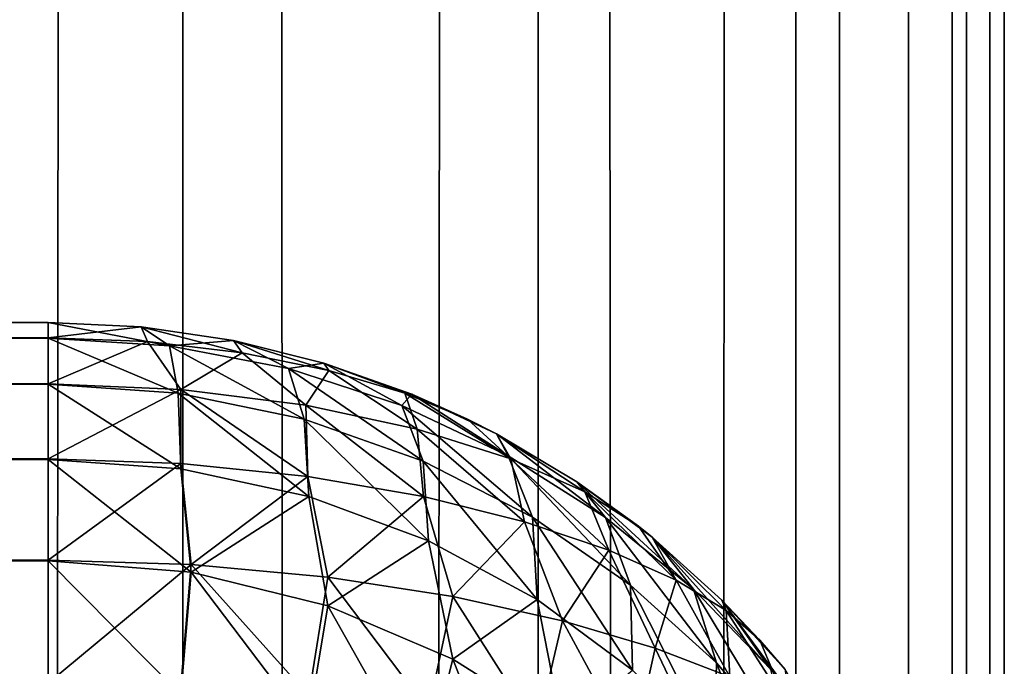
# Model space of a CAD drawing. Extents: x -265 to 265, y 0 to 1027.
# Tile 344 of 396: x 262.94 to 265, y 734.28 to 735.63. Entities that reach past the tile are written whole.
import ezdxf

# ---------------------------------------------------------------- set-up
doc = ezdxf.new("R2010")
doc.units = 0
doc.header["$LTSCALE"] = 65.185185
for name, color, linetype in [('247', 7, 'CONTINUOUS'), ('248', 7, 'CONTINUOUS'), ('55', 7, 'CONTINUOUS'), ('61', 7, 'CONTINUOUS'), ('62', 7, 'CONTINUOUS'), ('68', 7, 'CONTINUOUS'), ('72', 7, 'CONTINUOUS'), ('77', 7, 'CONTINUOUS')]:
    doc.layers.add(name, color=color, linetype=linetype)

msp = doc.modelspace()

# ---------------------------------------------------------------- linework, layer by layer
at = {"layer": '247', "color": 7, "linetype": 'CONTINUOUS'}
for points in [[(262.3448, 1, 8.521), (263.2818, 1, 6.9708), (262.3448, 1019, 8.521), (262.3448, 1, 8.521)], [(262.3448, 1019, 8.521), (263.2818, 1, 6.9708), (263.2818, 1019, 6.9708), (262.3448, 1019, 8.521)], [(263.2818, 1, 6.9708), (264.0252, 1, 5.3191), (263.2818, 1019, 6.9708), (263.2818, 1, 6.9708)], [(263.2818, 1019, 6.9708), (264.0252, 1, 5.3191), (264.0252, 1019, 5.3191), (263.2818, 1019, 6.9708)], [(264.0252, 1, 5.3191), (264.5641, 1, 3.5897), (264.0252, 1019, 5.3191), (264.0252, 1, 5.3191)], [(264.0252, 1019, 5.3191), (264.5641, 1, 3.5897), (264.5641, 1019, 3.5897), (264.0252, 1019, 5.3191)], [(264.5641, 1, 3.5897), (264.8906, 1, 1.8081), (264.5641, 1019, 3.5897), (264.5641, 1, 3.5897)], [(264.5641, 1019, 3.5897), (264.8906, 1, 1.8081), (264.8906, 1019, 1.8081), (264.5641, 1019, 3.5897)], [(264.8906, 1, 1.8081), (265, 1), (264.8906, 1019, 1.8081), (264.8906, 1, 1.8081)], [(264.8906, 1019, 1.8081), (265, 1), (265, 1019), (264.8906, 1019, 1.8081)]]:
    msp.add_3dface(points, dxfattribs=at)
at = {"layer": '248', "color": 7, "linetype": 'CONTINUOUS'}
for points in [[(263.2818, 1, -6.9708), (262.3448, 1, -8.521), (263.2818, 1019, -6.9708), (263.2818, 1, -6.9708)], [(263.2818, 1019, -6.9708), (262.3448, 1, -8.521), (262.3448, 1019, -8.521), (263.2818, 1019, -6.9708)], [(264.0252, 1, -5.3191), (263.2818, 1, -6.9708), (264.0252, 1019, -5.3191), (264.0252, 1, -5.3191)], [(264.0252, 1019, -5.3191), (263.2818, 1, -6.9708), (263.2818, 1019, -6.9708), (264.0252, 1019, -5.3191)], [(264.5641, 1, -3.5897), (264.0252, 1, -5.3191), (264.5641, 1019, -3.5897), (264.5641, 1, -3.5897)], [(264.5641, 1019, -3.5897), (264.0252, 1, -5.3191), (264.0252, 1019, -5.3191), (264.5641, 1019, -3.5897)], [(264.8906, 1, -1.8081), (264.5641, 1, -3.5897), (264.8906, 1019, -1.8081), (264.8906, 1, -1.8081)], [(264.8906, 1019, -1.8081), (264.5641, 1, -3.5897), (264.5641, 1019, -3.5897), (264.8906, 1019, -1.8081)], [(265, 1019), (265, 1), (264.8906, 1, -1.8081), (265, 1019)], [(265, 1019), (264.8906, 1, -1.8081), (264.8906, 1019, -1.8081), (265, 1019)]]:
    msp.add_3dface(points, dxfattribs=at)
at = {"layer": '55', "color": 7, "linetype": 'CONTINUOUS'}
for points in [[(-263, 734.9673, 16.3683), (-263, 735, 16.7), (263, 734.9677, 16.3703), (-263, 734.9673, 16.3683)], [(263, 734.9677, 16.3703), (-263, 735, 16.7), (263, 735, 16.7), (263, 734.9677, 16.3703)], [(263, 734.8712, 16.051), (-263, 734.9673, 16.3683), (263, 734.9677, 16.3703), (263, 734.8712, 16.051)], [(-263, 734.8705, 16.0491), (-263, 734.9673, 16.3683), (263, 734.8712, 16.051), (-263, 734.8705, 16.0491)], [(263, 734.7142, 15.7566), (-263, 734.8705, 16.0491), (263, 734.8712, 16.051), (263, 734.7142, 15.7566)], [(-263, 734.7131, 15.755), (-263, 734.8705, 16.0491), (263, 734.7142, 15.7566), (-263, 734.7131, 15.755)], [(263, 734.5028, 15.4986), (-263, 734.7131, 15.755), (263, 734.7142, 15.7566), (263, 734.5028, 15.4986)], [(-263, 734.5014, 15.4972), (-263, 734.7131, 15.755), (263, 734.5028, 15.4986), (-263, 734.5014, 15.4972)], [(263, 734.245, 15.2869), (-263, 734.5014, 15.4972), (263, 734.5028, 15.4986), (263, 734.245, 15.2869)], [(-263, 734.2434, 15.2858), (-263, 734.5014, 15.4972), (263, 734.245, 15.2869), (-263, 734.2434, 15.2858)]]:
    msp.add_3dface(points, dxfattribs=at)
at = {"layer": '61', "color": 7, "linetype": 'CONTINUOUS'}
for points in [[(-263, 735, 23.3), (-263, 734.9677, 23.6297), (263, 735, 23.3), (-263, 735, 23.3)], [(263, 735, 23.3), (-263, 734.9677, 23.6297), (263, 734.9673, 23.6317), (263, 735, 23.3)], [(-263, 734.9677, 23.6297), (-263, 734.8712, 23.949), (263, 734.9673, 23.6317), (-263, 734.9677, 23.6297)], [(263, 734.9673, 23.6317), (-263, 734.8712, 23.949), (263, 734.8705, 23.9509), (263, 734.9673, 23.6317)], [(-263, 734.8712, 23.949), (-263, 734.7142, 24.2434), (263, 734.8705, 23.9509), (-263, 734.8712, 23.949)], [(263, 734.8705, 23.9509), (-263, 734.7142, 24.2434), (263, 734.7131, 24.245), (263, 734.8705, 23.9509)], [(-263, 734.7142, 24.2434), (-263, 734.5028, 24.5014), (263, 734.7131, 24.245), (-263, 734.7142, 24.2434)], [(263, 734.7131, 24.245), (-263, 734.5028, 24.5014), (263, 734.5014, 24.5028), (263, 734.7131, 24.245)], [(-263, 734.5028, 24.5014), (-263, 734.245, 24.7131), (263, 734.5014, 24.5028), (-263, 734.5028, 24.5014)], [(263, 734.5014, 24.5028), (-263, 734.245, 24.7131), (263, 734.2434, 24.7142), (263, 734.5014, 24.5028)]]:
    msp.add_3dface(points, dxfattribs=at)
at = {"layer": '62', "color": 7, "linetype": 'CONTINUOUS'}
for points in [[(263, 735, 16.7), (-263, 735, 16.7), (263, 735, 23.3), (263, 735, 16.7)], [(-263, 735, 16.7), (-263, 735, 23.3), (263, 735, 23.3), (-263, 735, 16.7)]]:
    msp.add_3dface(points, dxfattribs=at)
at = {"layer": '68', "color": 7, "linetype": 'CONTINUOUS'}
for points in [[(263, 735, 16.7), (263, 735, 23.3), (263.1945, 734.9905, 23.2986), (263, 735, 16.7)], [(263.1945, 734.9905, 16.7014), (263, 735, 16.7), (263.1945, 734.9905, 23.2986), (263.1945, 734.9905, 16.7014)], [(263.3875, 734.9621, 16.7057), (263.1945, 734.9905, 16.7014), (263.3875, 734.9621, 23.2943), (263.3875, 734.9621, 16.7057)], [(263.3875, 734.9621, 23.2943), (263.1945, 734.9905, 16.7014), (263.1945, 734.9905, 23.2986), (263.3875, 734.9621, 23.2943)], [(263.5768, 734.915, 16.7127), (263.3875, 734.9621, 16.7057), (263.5768, 734.915, 23.2873), (263.5768, 734.915, 16.7127)], [(263.5768, 734.915, 23.2873), (263.3875, 734.9621, 16.7057), (263.3875, 734.9621, 23.2943), (263.5768, 734.915, 23.2873)], [(263.7608, 734.8497, 16.7226), (263.5768, 734.915, 16.7127), (263.7608, 734.8497, 23.2774), (263.7608, 734.8497, 16.7226)], [(263.7608, 734.8497, 23.2774), (263.5768, 734.915, 16.7127), (263.5768, 734.915, 23.2873), (263.7608, 734.8497, 23.2774)], [(263.8774, 734.7973, 16.7304), (263.7608, 734.8497, 16.7226), (263.9377, 734.7666, 23.265), (263.8774, 734.7973, 16.7304)], [(263.9377, 734.7666, 23.265), (263.7608, 734.8497, 16.7226), (263.7608, 734.8497, 23.2774), (263.9377, 734.7666, 23.265)], [(263.9377, 734.7666, 16.735), (263.8774, 734.7973, 16.7304), (263.9377, 734.7666, 23.265), (263.9377, 734.7666, 16.735)], [(264.1058, 734.6665, 16.75), (263.9377, 734.7666, 16.735), (264.1058, 734.6665, 23.25), (264.1058, 734.6665, 16.75)], [(264.1058, 734.6665, 23.25), (263.9377, 734.7666, 16.735), (263.9377, 734.7666, 23.265), (264.1058, 734.6665, 23.25)], [(264.2346, 734.5734, 16.764), (264.1058, 734.6665, 16.75), (264.2635, 734.5503, 23.2325), (264.2346, 734.5734, 16.764)], [(264.2635, 734.5503, 23.2325), (264.1058, 734.6665, 16.75), (264.1058, 734.6665, 23.25), (264.2635, 734.5503, 23.2325)], [(264.2635, 734.5503, 16.7675), (264.2346, 734.5734, 16.764), (264.2635, 734.5503, 23.2325), (264.2635, 734.5503, 16.7675)], [(264.4093, 734.4191, 16.7871), (264.2635, 734.5503, 16.7675), (264.4093, 734.4191, 23.2129), (264.4093, 734.4191, 16.7871)], [(264.4093, 734.4191, 23.2129), (264.2635, 734.5503, 16.7675), (264.2635, 734.5503, 23.2325), (264.4093, 734.4191, 23.2129)], [(264.4889, 734.3353, 16.7997), (264.4093, 734.4191, 16.7871), (264.5417, 734.274, 23.1911), (264.4889, 734.3353, 16.7997)], [(264.5417, 734.274, 23.1911), (264.4093, 734.4191, 16.7871), (264.4093, 734.4191, 23.2129), (264.5417, 734.274, 23.1911)], [(264.5417, 734.274, 16.8089), (264.4889, 734.3353, 16.7997), (264.5417, 734.274, 23.1911), (264.5417, 734.274, 16.8089)]]:
    msp.add_3dface(points, dxfattribs=at)
at = {"layer": '72', "color": 7, "linetype": 'CONTINUOUS'}
for points in [[(263, 734.9677, 16.3703), (263, 735, 16.7), (263.1945, 734.9905, 16.7014), (263, 734.9677, 16.3703)], [(263, 734.9677, 16.3703), (263.1945, 734.9905, 16.7014), (263.2074, 734.9597, 16.3866), (263, 734.9677, 16.3703)], [(263.1945, 734.9905, 16.7014), (263.3875, 734.9621, 16.7057), (263.4057, 734.9362, 16.4344), (263.1945, 734.9905, 16.7014)], [(263.1945, 734.9905, 16.7014), (263.4057, 734.9362, 16.4344), (263.2074, 734.9597, 16.3866), (263.1945, 734.9905, 16.7014)], [(263, 734.8712, 16.051), (263, 734.9677, 16.3703), (263.2074, 734.9597, 16.3866), (263, 734.8712, 16.051)], [(263.2774, 734.8598, 16.076), (263, 734.8712, 16.051), (263.2074, 734.9597, 16.3866), (263.2774, 734.8598, 16.076)], [(263.4057, 734.9362, 16.4344), (263.2774, 734.8598, 16.076), (263.2074, 734.9597, 16.3866), (263.4057, 734.9362, 16.4344)], [(263.3875, 734.9621, 16.7057), (263.5768, 734.915, 16.7127), (263.5873, 734.8993, 16.5104), (263.3875, 734.9621, 16.7057)], [(263.3875, 734.9621, 16.7057), (263.5873, 734.8993, 16.5104), (263.4057, 734.9362, 16.4344), (263.3875, 734.9621, 16.7057)], [(263.539, 734.827, 16.1489), (263.2774, 734.8598, 16.076), (263.4057, 734.9362, 16.4344), (263.539, 734.827, 16.1489)], [(263.5873, 734.8993, 16.5104), (263.539, 734.827, 16.1489), (263.4057, 734.9362, 16.4344), (263.5873, 734.8993, 16.5104)], [(263.5768, 734.915, 16.7127), (263.7608, 734.8497, 16.7226), (263.746, 734.8518, 16.6101), (263.5768, 734.915, 16.7127)], [(263.5768, 734.915, 16.7127), (263.746, 734.8518, 16.6101), (263.5873, 734.8993, 16.5104), (263.5768, 734.915, 16.7127)], [(263.772, 734.7769, 16.263), (263.539, 734.827, 16.1489), (263.5873, 734.8993, 16.5104), (263.772, 734.7769, 16.263)], [(263.746, 734.8518, 16.6101), (263.772, 734.7769, 16.263), (263.5873, 734.8993, 16.5104), (263.746, 734.8518, 16.6101)], [(263, 734.7142, 15.7566), (263, 734.8712, 16.051), (263.2774, 734.8598, 16.076), (263, 734.7142, 15.7566)], [(263.2777, 734.7048, 15.7791), (263, 734.7142, 15.7566), (263.2774, 734.8598, 16.076), (263.2777, 734.7048, 15.7791)], [(263.5429, 734.6777, 15.8446), (263.2777, 734.7048, 15.7791), (263.2774, 734.8598, 16.076), (263.5429, 734.6777, 15.8446)], [(263.539, 734.827, 16.1489), (263.5429, 734.6777, 15.8446), (263.2774, 734.8598, 16.076), (263.539, 734.827, 16.1489)], [(263.7608, 734.8497, 16.7226), (263.8774, 734.7973, 16.7304), (263.746, 734.8518, 16.6101), (263.7608, 734.8497, 16.7226)], [(263.8774, 734.7973, 16.7304), (263.9678, 734.7145, 16.4095), (263.746, 734.8518, 16.6101), (263.8774, 734.7973, 16.7304)], [(263.9678, 734.7145, 16.4095), (263.772, 734.7769, 16.263), (263.746, 734.8518, 16.6101), (263.9678, 734.7145, 16.4095)], [(263.7849, 734.6358, 15.9484), (263.5429, 734.6777, 15.8446), (263.539, 734.827, 16.1489), (263.7849, 734.6358, 15.9484)], [(263.772, 734.7769, 16.263), (263.7849, 734.6358, 15.9484), (263.539, 734.827, 16.1489), (263.772, 734.7769, 16.263)], [(263.8774, 734.7973, 16.7304), (263.9377, 734.7666, 16.735), (263.9678, 734.7145, 16.4095), (263.8774, 734.7973, 16.7304)], [(263.9962, 734.583, 16.0837), (263.7849, 734.6358, 15.9484), (263.772, 734.7769, 16.263), (263.9962, 734.583, 16.0837)], [(263.9678, 734.7145, 16.4095), (263.9962, 734.583, 16.0837), (263.772, 734.7769, 16.263), (263.9678, 734.7145, 16.4095)], [(263.9377, 734.7666, 16.735), (264.1058, 734.6665, 16.75), (264.1224, 734.6451, 16.5791), (263.9377, 734.7666, 16.735)], [(263.9377, 734.7666, 16.735), (264.1224, 734.6451, 16.5791), (263.9678, 734.7145, 16.4095), (263.9377, 734.7666, 16.735)], [(263, 734.5028, 15.4986), (263, 734.7142, 15.7566), (263.2777, 734.7048, 15.7791), (263, 734.5028, 15.4986)], [(263.299, 734.4936, 15.5227), (263, 734.5028, 15.4986), (263.2777, 734.7048, 15.7791), (263.299, 734.4936, 15.5227)], [(263.5429, 734.6777, 15.8446), (263.299, 734.4936, 15.5227), (263.2777, 734.7048, 15.7791), (263.5429, 734.6777, 15.8446)], [(264.1729, 734.5234, 16.2431), (263.9962, 734.583, 16.0837), (263.9678, 734.7145, 16.4095), (264.1729, 734.5234, 16.2431)], [(264.1224, 734.6451, 16.5791), (264.1729, 734.5234, 16.2431), (263.9678, 734.7145, 16.4095), (264.1224, 734.6451, 16.5791)], [(263.5848, 734.4671, 15.5931), (263.299, 734.4936, 15.5227), (263.5429, 734.6777, 15.8446), (263.5848, 734.4671, 15.5931)], [(263.7849, 734.6358, 15.9484), (263.5848, 734.4671, 15.5931), (263.5429, 734.6777, 15.8446), (263.7849, 734.6358, 15.9484)], [(264.1058, 734.6665, 16.75), (264.2346, 734.5734, 16.764), (264.1224, 734.6451, 16.5791), (264.1058, 734.6665, 16.75)], [(264.2346, 734.5734, 16.764), (264.3134, 734.4605, 16.4194), (264.1224, 734.6451, 16.5791), (264.2346, 734.5734, 16.764)], [(264.3134, 734.4605, 16.4194), (264.1729, 734.5234, 16.2431), (264.1224, 734.6451, 16.5791), (264.3134, 734.4605, 16.4194)], [(263.8463, 734.4263, 15.7045), (263.5848, 734.4671, 15.5931), (263.7849, 734.6358, 15.9484), (263.8463, 734.4263, 15.7045)], [(263.9962, 734.583, 16.0837), (263.8463, 734.4263, 15.7045), (263.7849, 734.6358, 15.9484), (263.9962, 734.583, 16.0837)], [(264.0759, 734.3755, 15.8498), (263.8463, 734.4263, 15.7045), (263.9962, 734.583, 16.0837), (264.0759, 734.3755, 15.8498)], [(264.1729, 734.5234, 16.2431), (264.0759, 734.3755, 15.8498), (263.9962, 734.583, 16.0837), (264.1729, 734.5234, 16.2431)], [(264.2346, 734.5734, 16.764), (264.2635, 734.5503, 16.7675), (264.3134, 734.4605, 16.4194), (264.2346, 734.5734, 16.764)], [(264.2635, 734.5503, 16.7675), (264.4093, 734.4191, 16.7871), (264.4184, 734.397, 16.6064), (264.2635, 734.5503, 16.7675)], [(264.2635, 734.5503, 16.7675), (264.4184, 734.397, 16.6064), (264.3134, 734.4605, 16.4194), (264.2635, 734.5503, 16.7675)], [(264.2695, 734.3184, 16.0214), (264.0759, 734.3755, 15.8498), (264.1729, 734.5234, 16.2431), (264.2695, 734.3184, 16.0214)], [(264.3134, 734.4605, 16.4194), (264.2695, 734.3184, 16.0214), (264.1729, 734.5234, 16.2431), (264.3134, 734.4605, 16.4194)], [(263, 734.245, 15.2869), (263, 734.5028, 15.4986), (263.299, 734.4936, 15.5227), (263, 734.245, 15.2869)], [(263.2772, 734.2382, 15.3066), (263, 734.245, 15.2869), (263.299, 734.4936, 15.5227), (263.2772, 734.2382, 15.3066)], [(263.545, 734.2186, 15.3645), (263.2772, 734.2382, 15.3066), (263.299, 734.4936, 15.5227), (263.545, 734.2186, 15.3645)], [(263.5848, 734.4671, 15.5931), (263.545, 734.2186, 15.3645), (263.299, 734.4936, 15.5227), (263.5848, 734.4671, 15.5931)], [(263.7954, 734.1881, 15.4573), (263.545, 734.2186, 15.3645), (263.5848, 734.4671, 15.5931), (263.7954, 734.1881, 15.4573)], [(263.8463, 734.4263, 15.7045), (263.7954, 734.1881, 15.4573), (263.5848, 734.4671, 15.5931), (263.8463, 734.4263, 15.7045)], [(264.4259, 734.2586, 16.2118), (264.2695, 734.3184, 16.0214), (264.3134, 734.4605, 16.4194), (264.4259, 734.2586, 16.2118)], [(264.4184, 734.397, 16.6064), (264.4259, 734.2586, 16.2118), (264.3134, 734.4605, 16.4194), (264.4184, 734.397, 16.6064)], [(264.0225, 734.1494, 15.5801), (263.7954, 734.1881, 15.4573), (263.8463, 734.4263, 15.7045), (264.0225, 734.1494, 15.5801)], [(264.0759, 734.3755, 15.8498), (264.0225, 734.1494, 15.5801), (263.8463, 734.4263, 15.7045), (264.0759, 734.3755, 15.8498)], [(264.4093, 734.4191, 16.7871), (264.4889, 734.3353, 16.7997), (264.4184, 734.397, 16.6064), (264.4093, 734.4191, 16.7871)], [(264.4889, 734.3353, 16.7997), (264.5456, 734.1984, 16.4147), (264.4184, 734.397, 16.6064), (264.4889, 734.3353, 16.7997)], [(264.5456, 734.1984, 16.4147), (264.4259, 734.2586, 16.2118), (264.4184, 734.397, 16.6064), (264.5456, 734.1984, 16.4147)], [(264.2226, 734.105, 15.7278), (264.0225, 734.1494, 15.5801), (264.0759, 734.3755, 15.8498), (264.2226, 734.105, 15.7278)], [(264.2695, 734.3184, 16.0214), (264.2226, 734.105, 15.7278), (264.0759, 734.3755, 15.8498), (264.2695, 734.3184, 16.0214)], [(264.4889, 734.3353, 16.7997), (264.5417, 734.274, 16.8089), (264.5456, 734.1984, 16.4147), (264.4889, 734.3353, 16.7997)], [(264.3939, 734.0576, 15.895), (264.2226, 734.105, 15.7278), (264.2695, 734.3184, 16.0214), (264.3939, 734.0576, 15.895)], [(264.4259, 734.2586, 16.2118), (264.3939, 734.0576, 15.895), (264.2695, 734.3184, 16.0214), (264.4259, 734.2586, 16.2118)]]:
    msp.add_3dface(points, dxfattribs=at)
at = {"layer": '77', "color": 7, "linetype": 'CONTINUOUS'}
for points in [[(263, 735, 23.3), (263, 734.9673, 23.6317), (263.2541, 734.9512, 23.6278), (263, 735, 23.3)], [(263.1945, 734.9905, 23.2986), (263, 735, 23.3), (263.2541, 734.9512, 23.6278), (263.1945, 734.9905, 23.2986)], [(263.3875, 734.9621, 23.2943), (263.1945, 734.9905, 23.2986), (263.2541, 734.9512, 23.6278), (263.3875, 734.9621, 23.2943)], [(263, 734.9673, 23.6317), (263, 734.8705, 23.9509), (263.2717, 734.852, 23.9453), (263, 734.9673, 23.6317)], [(263.2541, 734.9512, 23.6278), (263, 734.9673, 23.6317), (263.2717, 734.852, 23.9453), (263.2541, 734.9512, 23.6278)], [(263.5024, 734.9034, 23.6166), (263.3875, 734.9621, 23.2943), (263.2541, 734.9512, 23.6278), (263.5024, 734.9034, 23.6166)], [(263.5024, 734.9034, 23.6166), (263.2541, 734.9512, 23.6278), (263.5354, 734.7974, 23.9293), (263.5024, 734.9034, 23.6166)], [(263.5354, 734.7974, 23.9293), (263.2541, 734.9512, 23.6278), (263.2717, 734.852, 23.9453), (263.5354, 734.7974, 23.9293)], [(263.5768, 734.915, 23.2873), (263.3875, 734.9621, 23.2943), (263.5024, 734.9034, 23.6166), (263.5768, 734.915, 23.2873)], [(263.7398, 734.8259, 23.5988), (263.5768, 734.915, 23.2873), (263.5024, 734.9034, 23.6166), (263.7398, 734.8259, 23.5988)], [(263.7608, 734.8497, 23.2774), (263.5768, 734.915, 23.2873), (263.7398, 734.8259, 23.5988), (263.7608, 734.8497, 23.2774)], [(263.7398, 734.8259, 23.5988), (263.5024, 734.9034, 23.6166), (263.7842, 734.7096, 23.9044), (263.7398, 734.8259, 23.5988)], [(263.7842, 734.7096, 23.9044), (263.5024, 734.9034, 23.6166), (263.5354, 734.7974, 23.9293), (263.7842, 734.7096, 23.9044)], [(263, 734.8705, 23.9509), (263, 734.7131, 24.245), (263.2772, 734.6934, 24.2382), (263, 734.8705, 23.9509)], [(263.2717, 734.852, 23.9453), (263, 734.8705, 23.9509), (263.2772, 734.6934, 24.2382), (263.2717, 734.852, 23.9453)], [(263.5354, 734.7974, 23.9293), (263.2717, 734.852, 23.9453), (263.545, 734.6355, 24.2186), (263.5354, 734.7974, 23.9293)], [(263.545, 734.6355, 24.2186), (263.2717, 734.852, 23.9453), (263.2772, 734.6934, 24.2382), (263.545, 734.6355, 24.2186)], [(263.962, 734.7211, 23.5758), (263.7608, 734.8497, 23.2774), (263.7398, 734.8259, 23.5988), (263.962, 734.7211, 23.5758)], [(263.9377, 734.7666, 23.265), (263.7608, 734.8497, 23.2774), (263.962, 734.7211, 23.5758), (263.9377, 734.7666, 23.265)], [(263.962, 734.7211, 23.5758), (263.7398, 734.8259, 23.5988), (264.0129, 734.5925, 23.8726), (263.962, 734.7211, 23.5758)], [(264.0129, 734.5925, 23.8726), (263.7398, 734.8259, 23.5988), (263.7842, 734.7096, 23.9044), (264.0129, 734.5925, 23.8726)], [(263.7842, 734.7096, 23.9044), (263.5354, 734.7974, 23.9293), (263.7954, 734.5427, 24.1881), (263.7842, 734.7096, 23.9044)], [(263.7954, 734.5427, 24.1881), (263.5354, 734.7974, 23.9293), (263.545, 734.6355, 24.2186), (263.7954, 734.5427, 24.1881)], [(264.1058, 734.6665, 23.25), (263.9377, 734.7666, 23.265), (264.1661, 734.592, 23.5487), (264.1058, 734.6665, 23.25)], [(264.1661, 734.592, 23.5487), (263.9377, 734.7666, 23.265), (263.962, 734.7211, 23.5758), (264.1661, 734.592, 23.5487)], [(263, 734.7131, 24.245), (263, 734.5014, 24.5028), (263.299, 734.4773, 24.4936), (263, 734.7131, 24.245)], [(263.2772, 734.6934, 24.2382), (263, 734.7131, 24.245), (263.299, 734.4773, 24.4936), (263.2772, 734.6934, 24.2382)], [(264.0129, 734.5925, 23.8726), (263.7842, 734.7096, 23.9044), (264.0225, 734.4199, 24.1494), (264.0129, 734.5925, 23.8726)], [(264.0225, 734.4199, 24.1494), (263.7842, 734.7096, 23.9044), (263.7954, 734.5427, 24.1881), (264.0225, 734.4199, 24.1494)], [(264.1661, 734.592, 23.5487), (263.962, 734.7211, 23.5758), (264.2181, 734.4504, 23.8359), (264.1661, 734.592, 23.5487)], [(264.2181, 734.4504, 23.8359), (263.962, 734.7211, 23.5758), (264.0129, 734.5925, 23.8726), (264.2181, 734.4504, 23.8359)], [(263.545, 734.6355, 24.2186), (263.2772, 734.6934, 24.2382), (263.299, 734.4773, 24.4936), (263.545, 734.6355, 24.2186)], [(264.2635, 734.5503, 23.2325), (264.1058, 734.6665, 23.25), (264.3498, 734.4418, 23.5185), (264.2635, 734.5503, 23.2325)], [(264.3498, 734.4418, 23.5185), (264.1058, 734.6665, 23.25), (264.1661, 734.592, 23.5487), (264.3498, 734.4418, 23.5185)], [(263.5848, 734.4069, 24.4671), (263.545, 734.6355, 24.2186), (263.299, 734.4773, 24.4936), (263.5848, 734.4069, 24.4671)], [(263.7954, 734.5427, 24.1881), (263.545, 734.6355, 24.2186), (263.5848, 734.4069, 24.4671), (263.7954, 734.5427, 24.1881)], [(264.2181, 734.4504, 23.8359), (264.0129, 734.5925, 23.8726), (264.2226, 734.2722, 24.105), (264.2181, 734.4504, 23.8359)], [(264.2226, 734.2722, 24.105), (264.0129, 734.5925, 23.8726), (264.0225, 734.4199, 24.1494), (264.2226, 734.2722, 24.105)], [(264.3498, 734.4418, 23.5185), (264.1661, 734.592, 23.5487), (264.3978, 734.2877, 23.7963), (264.3498, 734.4418, 23.5185)], [(264.3978, 734.2877, 23.7963), (264.1661, 734.592, 23.5487), (264.2181, 734.4504, 23.8359), (264.3978, 734.2877, 23.7963)], [(263.8463, 734.2955, 24.4263), (263.7954, 734.5427, 24.1881), (263.5848, 734.4069, 24.4671), (263.8463, 734.2955, 24.4263)], [(264.0225, 734.4199, 24.1494), (263.7954, 734.5427, 24.1881), (263.8463, 734.2955, 24.4263), (264.0225, 734.4199, 24.1494)], [(264.4093, 734.4191, 23.2129), (264.2635, 734.5503, 23.2325), (264.5116, 734.2734, 23.4862), (264.4093, 734.4191, 23.2129)], [(264.5116, 734.2734, 23.4862), (264.2635, 734.5503, 23.2325), (264.3498, 734.4418, 23.5185), (264.5116, 734.2734, 23.4862)], [(263, 734.5014, 24.5028), (263, 734.2434, 24.7142), (263.2777, 734.2209, 24.7048), (263, 734.5014, 24.5028)], [(263.299, 734.4773, 24.4936), (263, 734.5014, 24.5028), (263.2777, 734.2209, 24.7048), (263.299, 734.4773, 24.4936)], [(263.5429, 734.1554, 24.6777), (263.299, 734.4773, 24.4936), (263.2777, 734.2209, 24.7048), (263.5429, 734.1554, 24.6777)], [(263.5848, 734.4069, 24.4671), (263.299, 734.4773, 24.4936), (263.5429, 734.1554, 24.6777), (263.5848, 734.4069, 24.4671)], [(264.3978, 734.2877, 23.7963), (264.2181, 734.4504, 23.8359), (264.3939, 734.105, 24.0576), (264.3978, 734.2877, 23.7963)], [(264.3939, 734.105, 24.0576), (264.2181, 734.4504, 23.8359), (264.2226, 734.2722, 24.105), (264.3939, 734.105, 24.0576)], [(264.5116, 734.2734, 23.4862), (264.3498, 734.4418, 23.5185), (264.551, 734.1084, 23.755), (264.5116, 734.2734, 23.4862)], [(264.551, 734.1084, 23.755), (264.3498, 734.4418, 23.5185), (264.3978, 734.2877, 23.7963), (264.551, 734.1084, 23.755)], [(264.0759, 734.1502, 24.3755), (264.0225, 734.4199, 24.1494), (263.8463, 734.2955, 24.4263), (264.0759, 734.1502, 24.3755)], [(264.2226, 734.2722, 24.105), (264.0225, 734.4199, 24.1494), (264.0759, 734.1502, 24.3755), (264.2226, 734.2722, 24.105)], [(264.5417, 734.274, 23.1911), (264.4093, 734.4191, 23.2129), (264.6503, 734.0899, 23.4525), (264.5417, 734.274, 23.1911)], [(264.6503, 734.0899, 23.4525), (264.4093, 734.4191, 23.2129), (264.5116, 734.2734, 23.4862), (264.6503, 734.0899, 23.4525)], [(263.7849, 734.0516, 24.6358), (263.5848, 734.4069, 24.4671), (263.5429, 734.1554, 24.6777), (263.7849, 734.0516, 24.6358)], [(263.8463, 734.2955, 24.4263), (263.5848, 734.4069, 24.4671), (263.7849, 734.0516, 24.6358), (263.8463, 734.2955, 24.4263)], [(263.9962, 733.9163, 24.583), (263.8463, 734.2955, 24.4263), (263.7849, 734.0516, 24.6358), (263.9962, 733.9163, 24.583)], [(264.0759, 734.1502, 24.3755), (263.8463, 734.2955, 24.4263), (263.9962, 733.9163, 24.583), (264.0759, 734.1502, 24.3755)], [(264.5358, 733.923, 24.0088), (264.3978, 734.2877, 23.7963), (264.3939, 734.105, 24.0576), (264.5358, 733.923, 24.0088)], [(264.551, 734.1084, 23.755), (264.3978, 734.2877, 23.7963), (264.5358, 733.923, 24.0088), (264.551, 734.1084, 23.755)]]:
    msp.add_3dface(points, dxfattribs=at)

doc.saveas('drawing.dxf')
